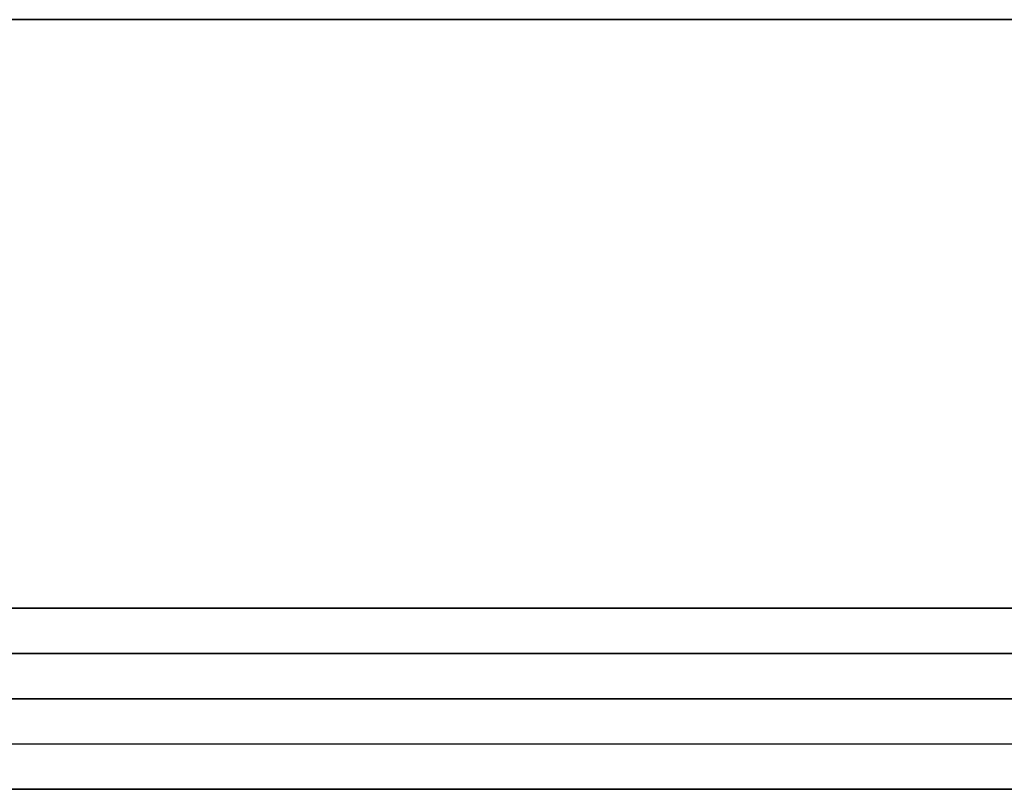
# Model space of a CAD drawing. Header units: millimetres. Extents: x -206 to 214, y -182 to 189.
# Tile 493 of 1056: x -82.55 to -71.68, y 124.53 to 133.03. Entities that reach past the tile are written whole.
import ezdxf

# ---------------------------------------------------------------- set-up
doc = ezdxf.new("R2010")
doc.units = ezdxf.units.MM
doc.layers.add('Default', color=7, linetype='Continuous', true_color=0x000000)

msp = doc.modelspace()

# ---------------------------------------------------------------- linework, layer by layer
at = {"layer": 'Default'}
for p, q in [((213.189, 125.531, 715.503), (-204.811, 125.531, 715.503)), ((-204.811, 125.531, 1113.503), (213.189, 125.531, 1113.503)), ((213.189, 125.531, 914.503), (-204.811, 125.531, 914.503)), ((-169.362, 125.531, 824.003), (1.739, 125.531, 824.003)), ((213.189, 125.031, 828.503), (-204.811, 125.031, 828.503)), ((-93.311, 124.531, 719.003), (101.689, 124.531, 719.003))]:
    msp.add_line(p, q, dxfattribs=at)
for points in [[(-204.811, 133.031, 1114.503), (4.189, 133.031, 1114.503), (213.189, 133.031, 1114.503)], [(213.189, 133.031, 714.503), (4.189, 133.031, 714.503), (-204.811, 133.031, 714.503)], [(-204.811, 126.531, 1114.503), (4.189, 126.531, 1114.503), (213.189, 126.531, 1114.503)], [(213.189, 126.531, 714.503), (4.189, 126.531, 714.503), (-204.811, 126.531, 714.503)], [(-204.811, 126.031, 1114.003), (4.189, 126.031, 1114.003), (213.189, 126.031, 1114.003)], [(213.189, 126.031, 715.003), (4.189, 126.031, 715.003), (-204.811, 126.031, 715.003)], [(213.189, 125.531, 828.003), (4.189, 125.531, 828.003), (-204.811, 125.531, 828.003)], [(-204.811, 125.531, 820.003), (4.189, 125.531, 820.003), (213.189, 125.531, 820.003)], [(204.189, 125.531, 723.503), (4.189, 125.531, 723.503), (-195.811, 125.531, 723.503)], [(204.189, 125.531, 816.503), (4.189, 125.531, 816.503), (-195.811, 125.531, 816.503)], [(204.189, 125.531, 770.003), (4.189, 125.531, 770.003), (-195.811, 125.531, 770.003)], [(204.189, 125.531, 714.503), (4.189, 125.531, 714.503), (-195.811, 125.531, 714.503)], [(204.189, 125.531, 723.503), (4.189, 125.531, 723.503), (-195.811, 125.531, 723.503)], [(1.739, 125.531, 719.003), (-45.811, 125.531, 719.003), (-93.362, 125.531, 719.003)], [(-204.811, 124.531, 829.003), (4.189, 124.531, 829.003), (213.189, 124.531, 829.003)], [(204.189, 124.531, 714.503), (4.189, 124.531, 714.503), (-195.811, 124.531, 714.503)], [(204.189, 124.531, 723.503), (4.189, 124.531, 723.503), (-195.811, 124.531, 723.503)]]:
    msp.add_open_spline(points, degree=2, dxfattribs=at)

doc.saveas('drawing.dxf')
